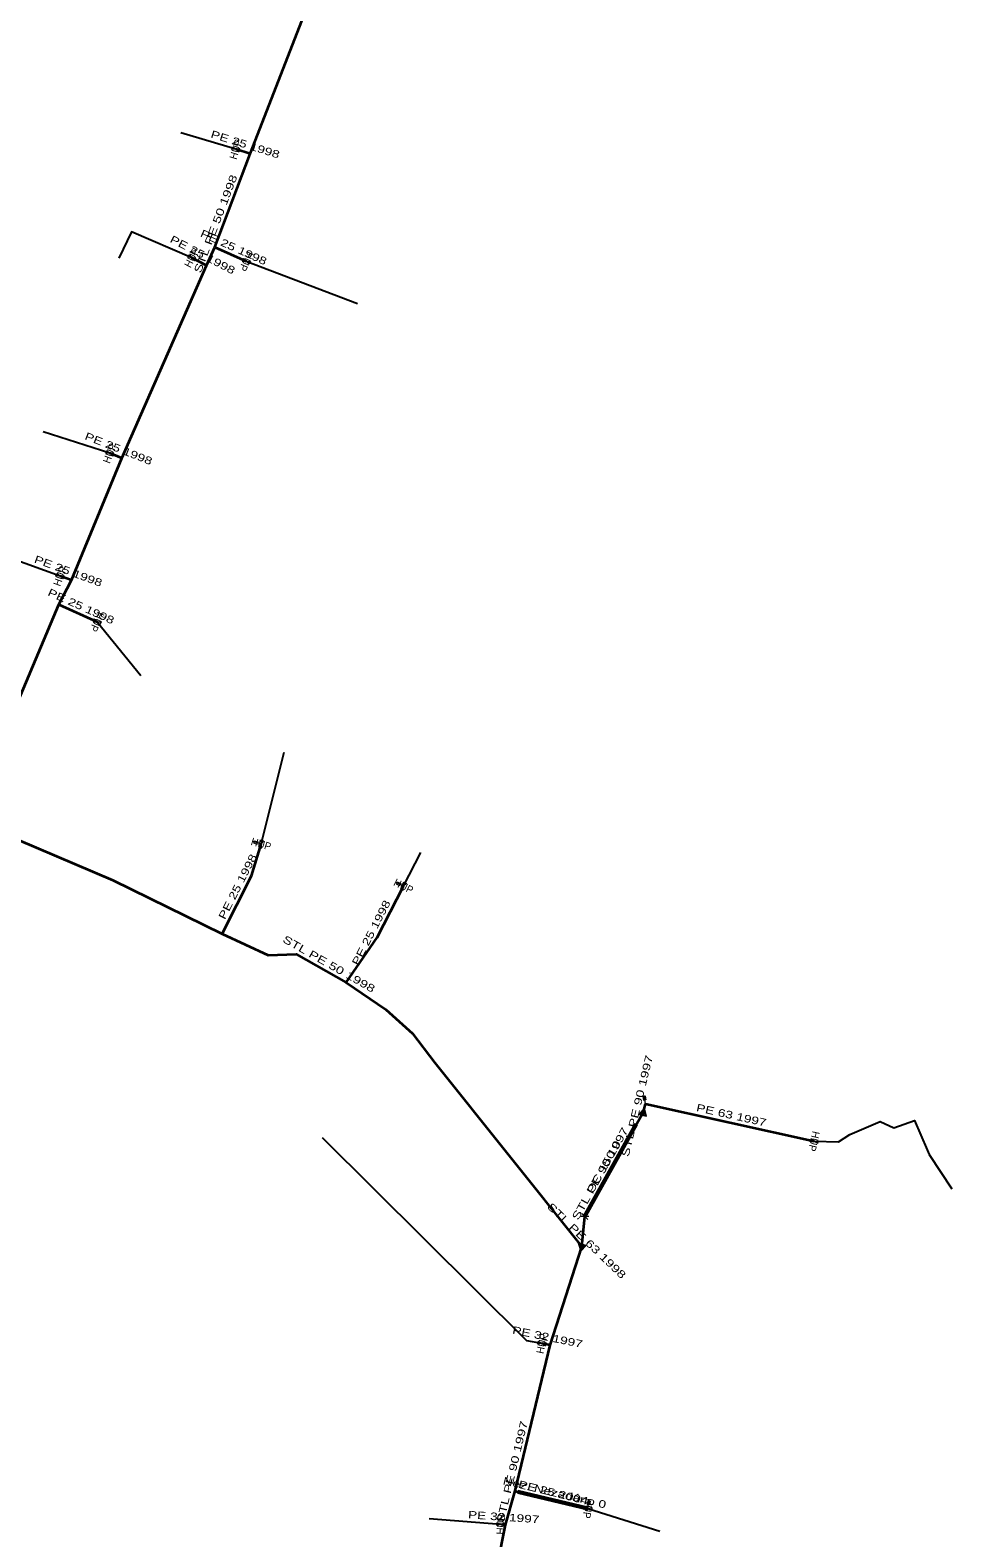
# Model space of a CAD drawing. Extents: x -737484 to -734496, y -1033882 to -1030666.
# Drawn here: x -735749 to -735627.3, y -1031938.2 to -1031739 of the extents above; entities that cross this region are included whole.
import ezdxf
from ezdxf.enums import TextEntityAlignment as Align

# ---------------------------------------------------------------- set-up
doc = ezdxf.new("R2010")
doc.units = 0
doc.header["$LTSCALE"] = 0.4
for name, color, linetype, lineweight in [('1', 7, 'Continuous', 13), ('18', 7, 'Continuous', 60), ('22', 7, 'Continuous', 25), ('5', 7, 'Continuous', 35), ('7', 7, 'Continuous', 35)]:
    doc.layers.add(name, color=color, linetype=linetype, lineweight=lineweight)
doc.layers.add('2', color=7, linetype='Continuous')

msp = doc.modelspace()

# ---------------------------------------------------------------- linework, layer by layer
at = {"layer": '1'}
for p, q in [((-735719.017, -1031846.329), (-735719.352, -1031846.226)), ((-735718.49, -1031846.569), (-735718.968, -1031846.422)), ((-735700.148, -1031851.812), (-735700.46, -1031851.653)), ((-735699.67, -1031852.14), (-735700.115, -1031851.913)), ((-735667.755, -1031880.286), (-735667.821, -1031879.942)), ((-735667.719, -1031880.865), (-735667.814, -1031880.374)), ((-735675.188, -1031895.788), (-735676.265, -1031895.765)), ((-735675.344, -1031896.156), (-735676.109, -1031895.397)), ((-735675.323, -1031934.336), (-735675.253, -1031933.84)), ((-735675.168, -1031933.777), (-735675.119, -1031933.43))]:
    msp.add_line(p, q, dxfattribs=at)
for points in [[(-735722.355, -1031754.823), (-735722.238, -1031754.44), (-735721.399, -1031755.115), (-735721.282, -1031754.732)], [(-735728.175, -1031769.048), (-735727.993, -1031768.691), (-735727.284, -1031769.502), (-735727.102, -1031769.145)], [(-735719.901, -1031769.589), (-735720.064, -1031769.955), (-735720.815, -1031769.182), (-735720.978, -1031769.548)], [(-735739.006, -1031794.944), (-735738.863, -1031794.571), (-735738.072, -1031795.302), (-735737.929, -1031794.929)], [(-735745.576, -1031811.174), (-735745.439, -1031810.799), (-735744.636, -1031811.516), (-735744.499, -1031811.141)], [(-735739.608, -1031817.227), (-735739.771, -1031817.593), (-735740.522, -1031816.82), (-735740.685, -1031817.186)], [(-735719.446, -1031846.276), (-735719.49, -1031846.42), (-735719.012, -1031846.566), (-735718.968, -1031846.422)], [(-735719.446, -1031846.276), (-735719.402, -1031846.133), (-735718.924, -1031846.279), (-735718.968, -1031846.422)], [(-735719.399, -1031846.252), (-735719.377, -1031846.18), (-735718.97, -1031846.304), (-735718.992, -1031846.376)], [(-735718.532, -1031846.03), (-735718.149, -1031846.147), (-735718.824, -1031846.986), (-735718.441, -1031847.103)], [(-735700.561, -1031851.686), (-735700.629, -1031851.819), (-735700.183, -1031852.046), (-735700.115, -1031851.913)], [(-735700.561, -1031851.686), (-735700.492, -1031851.552), (-735700.047, -1031851.779), (-735700.115, -1031851.913)], [(-735700.51, -1031851.67), (-735700.476, -1031851.603), (-735700.097, -1031851.796), (-735700.131, -1031851.863)], [(-735699.62, -1031851.601), (-735699.263, -1031851.783), (-735700.074, -1031852.492), (-735699.717, -1031852.674)], [(-735667.909, -1031879.883), (-735668.057, -1031879.911), (-735667.961, -1031880.402), (-735667.814, -1031880.374)], [(-735667.909, -1031879.883), (-735667.762, -1031879.854), (-735667.667, -1031880.345), (-735667.814, -1031880.374)], [(-735667.866, -1031879.913), (-735667.792, -1031879.899), (-735667.711, -1031880.316), (-735667.785, -1031880.33)], [(-735668.574, -1031882.299), (-735667.6, -1031882.524), (-735667.862, -1031881.437)], [(-735667.735, -1031882.39), (-735667.912, -1031881.656), (-735668.394, -1031882.238)], [(-735667.963, -1031881.873), (-735668.213, -1031882.177), (-735667.87, -1031882.257)], [(-735644.921, -1031885.761), (-735645.011, -1031886.151), (-735645.896, -1031885.536), (-735645.986, -1031885.926)], [(-735676.233, -1031900.334), (-735675.551, -1031899.603), (-735676.623, -1031899.287)], [(-735675.734, -1031899.653), (-735676.459, -1031899.439), (-735676.195, -1031900.147)], [(-735676.296, -1031899.591), (-735676.158, -1031899.961), (-735675.917, -1031899.703)], [(-735681.916, -1031912.658), (-735681.833, -1031912.267), (-735680.938, -1031912.866), (-735680.855, -1031912.475)], [(-735674.8, -1031934.207), (-735674.855, -1031934.603), (-735675.79, -1031934.068), (-735675.845, -1031934.464)], [(-735675.183, -1031933.345), (-735675.332, -1031933.324), (-735675.401, -1031933.819), (-735675.253, -1031933.84)], [(-735675.183, -1031933.345), (-735675.035, -1031933.366), (-735675.104, -1031933.861), (-735675.253, -1031933.84)], [(-735675.152, -1031933.388), (-735675.078, -1031933.398), (-735675.137, -1031933.819), (-735675.211, -1031933.809)], [(-735687.336, -1031936.62), (-735687.308, -1031936.221), (-735686.339, -1031936.69), (-735686.311, -1031936.291)]]:
    msp.add_lwpolyline(points, close=True, dxfattribs=at)
at = {"layer": '18'}
for p, q in [((-735675.793, -1031895.857), (-735668.943, -1031883.587)), ((-735684.58, -1031932.14), (-735675.322, -1031934.335))]:
    msp.add_line(p, q, dxfattribs=at)
at = {"layer": '22'}
for p, q in [((-735721.819, -1031754.779), (-735729.088, -1031752.58)), ((-735720.44, -1031769.569), (-735705.748, -1031775.164)), ((-735738.469, -1031794.938), (-735747.261, -1031792.1)), ((-735740.148, -1031817.208), (-735734.347, -1031824.31)), ((-735718.488, -1031846.568), (-735715.416, -1031834.432)), ((-735699.669, -1031852.138), (-735697.386, -1031847.69)), ((-735686.83, -1031936.46), (-735696.301, -1031935.717)), ((-735675.323, -1031934.336), (-735665.831, -1031937.346))]:
    msp.add_line(p, q, dxfattribs=at)
for points in [[(-735727.639, -1031769.098), (-735735.605, -1031765.699), (-735737.264, -1031769.141)], [(-735745.038, -1031811.159), (-735751.733, -1031808.741), (-735757.205, -1031814.361)], [(-735645.454, -1031885.844), (-735642.24, -1031885.89), (-735640.74, -1031884.96), (-735636.71, -1031883.22), (-735634.9, -1031884.08), (-735632.19, -1031883.1), (-735630.52, -1031886.98), (-735630.24, -1031887.59), (-735627.255, -1031892.132)], [(-735681.388, -1031912.568), (-735683.368, -1031912.197), (-735710.396, -1031885.372)]]:
    msp.add_lwpolyline(points, dxfattribs=at)
at = {"layer": '5'}
for p, q in [((-735667.975, -1031881.925), (-735667.72, -1031880.87)), ((-735676.258, -1031899.628), (-735676.11, -1031899.77))]:
    msp.add_line(p, q, dxfattribs=at)
for points in [[(-735757.24, -1031843.52), (-735745.19, -1031814.93), (-735743.54, -1031811.71), (-735736.86, -1031795.57), (-735725.69, -1031770.11), (-735724.59, -1031767.7), (-735719.92, -1031755.37), (-735712.74, -1031736.93), (-735708.84, -1031727.49), (-735749.83, -1031710.16), (-735750.469, -1031709.879)], [(-735755.68, -1031843.84), (-735738.06, -1031851.34), (-735723.63, -1031858.43), (-735717.56, -1031861.24), (-735713.84, -1031861.1), (-735707.27, -1031864.84), (-735702.03, -1031868.42), (-735698.48, -1031871.58), (-735695.52, -1031875.49), (-735676.258, -1031899.628)], [(-735676.11, -1031899.77), (-735675.73, -1031895.78), (-735668.86, -1031883.51), (-735667.975, -1031881.925)], [(-735691.099, -1031960.091), (-735690.45, -1031957.81), (-735686.19, -1031936.5), (-735684.91, -1031932.017), (-735680.31, -1031912.79), (-735676.11, -1031899.77)]]:
    msp.add_lwpolyline(points, dxfattribs=at)
at = {"layer": '7'}
for p, q in [((-735719.92, -1031755.37), (-735721.819, -1031754.778)), ((-735724.59, -1031767.7), (-735720.44, -1031769.569)), ((-735725.69, -1031770.11), (-735727.639, -1031769.097)), ((-735736.86, -1031795.57), (-735738.468, -1031794.937)), ((-735743.54, -1031811.71), (-735745.038, -1031811.158)), ((-735745.19, -1031814.93), (-735740.147, -1031817.207)), ((-735667.72, -1031880.87), (-735645.454, -1031885.844)), ((-735680.31, -1031912.79), (-735681.386, -1031912.567)), ((-735686.19, -1031936.5), (-735686.824, -1031936.456))]:
    msp.add_line(p, q, dxfattribs=at)
for points in [[(-735723.63, -1031858.43), (-735719.73, -1031850.75), (-735718.487, -1031846.567)], [(-735707.27, -1031864.84), (-735703.15, -1031858.92), (-735699.669, -1031852.138)], [(-735684.91, -1031932.017), (-735684.581, -1031932.141), (-735683.062, -1031932.486), (-735676.13, -1031934.217), (-735675.323, -1031934.336)]]:
    msp.add_lwpolyline(points, dxfattribs=at)

# ---------------------------------------------------------------- texts
at = {"layer": '18', "width": 1.35}
for s, rotation, p in [('OC 150 0', 60.827, (-735672.8042, -1031889.4777)), ('Nez. Nezadáno 0', 346.662, (-735679.8353, -1031932.7502))]:
    msp.add_text(s, height=1, rotation=rotation, dxfattribs=at).set_placement(p, align=Align.CENTER)
at = {"layer": '2', "width": 0.95}
for rotation, p in [(73, (-735721.3402, -1031754.9237)), (63, (-735727.1925, -1031769.3235)), (246, (-735720.8967, -1031769.3651)), (69, (-735738.0007, -1031795.1157)), (70, (-735744.5673, -1031811.3285)), (246, (-735740.6037, -1031817.0031)), (343, (-735718.6327, -1031847.0448)), (333, (-735699.8955, -1031852.5835)), (257, (-735645.9405, -1031885.731)), (78, (-735680.8962, -1031912.6705)), (262, (-735675.8177, -1031934.2659)), (86, (-735686.3244, -1031936.4904))]:
    msp.add_text('HUP', height=1, rotation=rotation, dxfattribs=at).set_placement(p, align=Align.CENTER)
at = {"layer": '5', "width": 1.4}
for s, rotation, p in [('STL PE 50 1998', 69.256, (-735724.0254, -1031764.7986)), ('STL PE 50 1998', 330.349, (-735709.7659, -1031862.8428)), ('STL PE 90 1997', 76.412, (-735668.3333, -1031881.2795)), ('STL PE 90 1997', 60.755, (-735673.2664, -1031890.3568)), ('STL PE 63 1998', 316.185, (-735675.8372, -1031899.3384)), ('STL PE 90 1997', 76.545, (-735684.8507, -1031929.6218))]:
    msp.add_text(s, height=1, rotation=rotation, dxfattribs=at).set_placement(p, align=Align.CENTER)
at = {"layer": '7', "width": 1.35}
for s, rotation, p in [('PE 25 1998', 342.685, (-735720.7203, -1031754.5963)), ('PE 25 1998', 332.537, (-735726.4336, -1031769.1593)), ('PE 25 1998', 335.755, (-735722.3093, -1031768.1776)), ('PE 25 1998', 338.513, (-735737.4806, -1031794.7878)), ('PE 25 1998', 339.772, (-735744.1159, -1031810.9644)), ('PE 25 1998', 335.7, (-735742.4623, -1031815.6118)), ('PE 25 1998', 63.078, (-735721.137, -1031852.4179)), ('PE 25 1998', 62.83, (-735703.5005, -1031858.5083)), ('PE 63 1997', 347.407, (-735656.4775, -1031882.8682)), ('PE 32 1997', 348.291, (-735680.746, -1031912.1889)), ('PE 25 2004', 345.979, (-735680.0051, -1031932.7336)), ('PE 32 1997', 356.03, (-735686.4716, -1031935.9782))]:
    msp.add_text(s, height=1, rotation=rotation, dxfattribs=at).set_placement(p, align=Align.CENTER)

doc.saveas('drawing.dxf')
